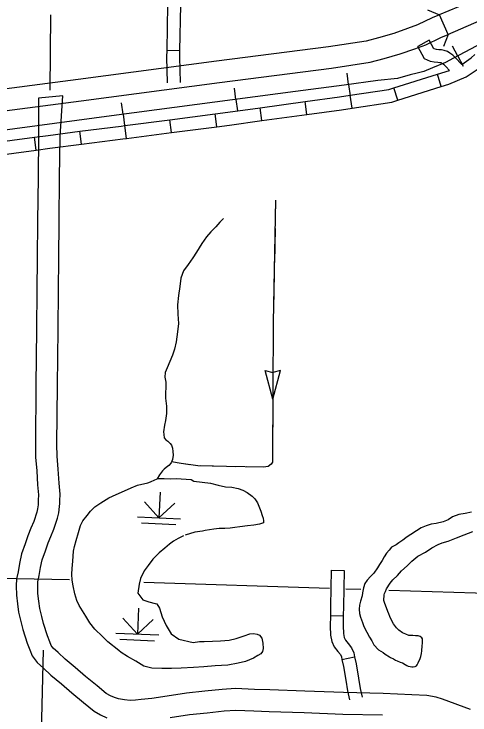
# Model space of a CAD drawing. Extents: x 1196286 to 1268366, y 2040822 to 2082115.
# Drawn here: x 1228587 to 1230571, y 2055063 to 2058115 of the extents above; entities that cross this region are included whole.
import ezdxf

# ---------------------------------------------------------------- set-up
doc = ezdxf.new("R2010")
doc.units = 0
for name, color, linetype in [('60', 7, 'Continuous'), ('61', 7, 'Continuous'), ('62', 7, 'Continuous'), ('63', 7, 'Continuous'), ('Level 73', 7, 'Continuous'), ('Level 74', 7, 'Continuous'), ('Level 76', 7, 'Continuous'), ('Level 81', 7, 'Continuous'), ('Level 84', 7, 'Continuous'), ('Level 87', 7, 'Continuous')]:
    doc.layers.add(name, color=color, linetype=linetype)

msp = doc.modelspace()

# ---------------------------------------------------------------- linework, layer by layer
at = {"layer": '60'}
for points in [[(1228746, 2058112.2), (1228742.6, 2057783.6)], [(1226978.9, 2055687.6), (1228829.1, 2055653.6)], [(1229151.7, 2055641.5), (1229959.5, 2055615.2)], [(1230030.5, 2055612.9), (1230096.4, 2055610.8)], [(1230218, 2055606.8), (1230689.6, 2055591.4), (1231781.1, 2055540)], [(1228713.9, 2055345), (1228686.9, 2054209.5)]]:
    msp.add_lwpolyline(points, dxfattribs=at)
at = {"layer": '61'}
for p, q in [((1230393.6, 2058001.3), (1230344.3, 2057974.2)), ((1229251.6, 2057957.3), (1229307.8, 2057956.3)), ((1230446.4, 2057799.4), (1230429.4, 2057853)), ((1230257.6, 2057739.7), (1230240.6, 2057793.4)), ((1230058.3, 2057705.6), (1230050, 2057761.2)), ((1229861.9, 2057677.9), (1229854.3, 2057733.6)), ((1229665.8, 2057650.9), (1229658.1, 2057706.6)), ((1229469.3, 2057624.3), (1229462.2, 2057680.1)), ((1229076.5, 2057573.8), (1229069.4, 2057629.6)), ((1229272.9, 2057599.1), (1229265.8, 2057654.9)), ((1228880.2, 2057548.5), (1228873, 2057604.3)), ((1228684, 2057523), (1228676.5, 2057578.7)), ((1229967.6, 2055693.5), (1230023.8, 2055692.7)), ((1229964, 2055495.9), (1230020.2, 2055494.4)), ((1230014.4, 2055304.4), (1230069.4, 2055316.4))]:
    msp.add_line(p, q, dxfattribs=at)
for points in [[(1229254.9, 2058155.2), (1229251.6, 2057957.3)], [(1229311.1, 2058154.3), (1229307.8, 2057956.3)], [(1230535.6, 2057895.7), (1230506.7, 2057925.4), (1230497, 2057935.9), (1230483.8, 2057944.9), (1230473.1, 2057952.4), (1230459.5, 2057956.4), (1230447.4, 2057959.1), (1230436.3, 2057959.7), (1230425.1, 2057961.1), (1230415.9, 2057962.8), (1230414.3, 2057963.5), (1230393.6, 2058001.3)], [(1230482.4, 2057869.7), (1230465.9, 2057886.7), (1230460.1, 2057893), (1230451.8, 2057898.6), (1230448.3, 2057901), (1230445.5, 2057901.9), (1230439.7, 2057903.2), (1230431.3, 2057903.6), (1230416.3, 2057905.5), (1230399.4, 2057908.7), (1230374.2, 2057919.6), (1230344.3, 2057974.2)], [(1229251.6, 2057957.3), (1229251.1, 2057927.2), (1229254.1, 2057815.4)], [(1229307.8, 2057956.3), (1229307.3, 2057927.4), (1229310.3, 2057816.9)], [(1230535.6, 2057895.7), (1230576.4, 2057924.4), (1230592.9, 2057938.7)], [(1230446.4, 2057799.4), (1230480, 2057810), (1230555.4, 2057840.9), (1230611.1, 2057880), (1230629.7, 2057896.2)], [(1230240.6, 2057793.4), (1230429.4, 2057853)], [(1230429.4, 2057853), (1230482.4, 2057869.7)], [(1230050, 2057761.2), (1230218.9, 2057786.5), (1230240.6, 2057793.4)], [(1230257.6, 2057739.7), (1230446.4, 2057799.4)], [(1229854.3, 2057733.6), (1230003.9, 2057754.3), (1230050, 2057761.2)], [(1229658.1, 2057706.6), (1229854.3, 2057733.6)], [(1230058.3, 2057705.6), (1230231.6, 2057731.5), (1230257.6, 2057739.7)], [(1229462.2, 2057680.1), (1229517.6, 2057687.2), (1229658.1, 2057706.6)], [(1229861.9, 2057677.9), (1230011.9, 2057698.6), (1230058.3, 2057705.6)], [(1229265.8, 2057654.9), (1229462.2, 2057680.1)], [(1229665.8, 2057650.9), (1229861.9, 2057677.9)], [(1228873, 2057604.3), (1229053, 2057627.5), (1229069.4, 2057629.6)], [(1229069.4, 2057629.6), (1229265.8, 2057654.9)], [(1229469.3, 2057624.3), (1229525, 2057631.4), (1229665.8, 2057650.9)], [(1228676.5, 2057578.7), (1228735.8, 2057586.7), (1228873, 2057604.3)], [(1229076.5, 2057573.8), (1229272.9, 2057599.1)], [(1229272.9, 2057599.1), (1229469.3, 2057624.3)], [(1228480.3, 2057552.6), (1228676.5, 2057578.7)], [(1228880.2, 2057548.5), (1229060.1, 2057571.7), (1229076.5, 2057573.8)], [(1228684, 2057523), (1228743.2, 2057530.9), (1228880.2, 2057548.5)], [(1228487.7, 2057496.8), (1228684, 2057523)], [(1229967.6, 2055693.5), (1229965.1, 2055536.5), (1229964, 2055495.9)], [(1230023.8, 2055692.7), (1230021.3, 2055535.3), (1230020.2, 2055494.4)], [(1229964, 2055495.9), (1229962.8, 2055449.8), (1229965.1, 2055410.7), (1229970.2, 2055383.4), (1229981.1, 2055359.3), (1229996.9, 2055339.4), (1230007.5, 2055326.3), (1230011.8, 2055316.4), (1230014.4, 2055304.4)], [(1230020.2, 2055494.4), (1230019.1, 2055450.7), (1230021, 2055417.6), (1230024.3, 2055400.4), (1230029.5, 2055388.8), (1230040.8, 2055374.6), (1230056.1, 2055355.7), (1230065.6, 2055333.8), (1230069.4, 2055316.4)], [(1230069.4, 2055316.4), (1230076.2, 2055285.1), (1230086, 2055224), (1230093.5, 2055178.1), (1230101.8, 2055140.7)], [(1230014.4, 2055304.4), (1230020.9, 2055274.6), (1230030.5, 2055215), (1230038.2, 2055167.5), (1230046.9, 2055128.5)]]:
    msp.add_lwpolyline(points, dxfattribs=at)
at = {"layer": '62'}
for points in [[(1229498.5, 2057224.6), (1229482.9, 2057208.3), (1229465.8, 2057188.2), (1229443.7, 2057166.7), (1229424.7, 2057145.1), (1229404.8, 2057115.3), (1229381.9, 2057078.4), (1229365, 2057054.2), (1229345.2, 2057024), (1229324.9, 2056996.8), (1229312.9, 2056965), (1229308.3, 2056928.6), (1229302.5, 2056889.6), (1229299.3, 2056849), (1229300.7, 2056808.4), (1229302.7, 2056767.8), (1229298.5, 2056731.7), (1229292.7, 2056687.8), (1229286.2, 2056655.9), (1229276.9, 2056629.7), (1229264.9, 2056601.7), (1229253.7, 2056575.1), (1229245.5, 2056554.6), (1229243.4, 2056533.2), (1229247.2, 2056512.8), (1229246.6, 2056442.1), (1229251.4, 2056407.5), (1229250.2, 2056375.1), (1229246.1, 2056345.9), (1229242.1, 2056325.2), (1229238.3, 2056295.6), (1229238.5, 2056284.3), (1229240.6, 2056270), (1229247.9, 2056260.5), (1229257.2, 2056255.1), (1229266.4, 2056245.2), (1229273.1, 2056237.2), (1229276.6, 2056224.3), (1229278.7, 2056210.8), (1229280, 2056194.6), (1229277.5, 2056175.8), (1229271.3, 2056160.9), (1229261.4, 2056149.3), (1229250, 2056140.1), (1229240.9, 2056133.1), (1229233, 2056126.1), (1229219.6, 2056108.6), (1229210.1, 2056090.6)], [(1230577.9, 2055946.5), (1230550.9, 2055940.8), (1230522.4, 2055935.9), (1230495.6, 2055925.8), (1230476, 2055912.9), (1230454.1, 2055903.4), (1230424.4, 2055897.4), (1230402.3, 2055893.2), (1230380.1, 2055886), (1230359.4, 2055877.3), (1230338.2, 2055865.2), (1230314, 2055849), (1230301.9, 2055840.9), (1230292.5, 2055834.6), (1230279.2, 2055823.9), (1230261.9, 2055812.8), (1230250.1, 2055803.2), (1230230.1, 2055793.7), (1230220.2, 2055780.3), (1230208.8, 2055767.7), (1230197.7, 2055751.3), (1230189.3, 2055735.6), (1230177.8, 2055717.7), (1230169, 2055703.9), (1230152.6, 2055680.8), (1230138.1, 2055665.6), (1230123.7, 2055650.4), (1230114.1, 2055635.5), (1230107.9, 2055616.8), (1230103.8, 2055594.7), (1230102.1, 2055582)], [(1230208, 2055612.4), (1230224.3, 2055636.6), (1230236.1, 2055651.1), (1230255.8, 2055670), (1230273.7, 2055690.1), (1230298.7, 2055713), (1230318.8, 2055733.1), (1230344.6, 2055754.9), (1230378.2, 2055772.1), (1230405.4, 2055791.3), (1230432.6, 2055805.6), (1230449.9, 2055812.9), (1230475.8, 2055819.6), (1230513.5, 2055834.2), (1230545.9, 2055847.3), (1230584.3, 2055861.4)], [(1230346, 2055289.5), (1230354.3, 2055308.3), (1230357.4, 2055318.1), (1230360.6, 2055330.1), (1230361.5, 2055341.7), (1230362, 2055349.6), (1230363.2, 2055357.1), (1230364, 2055365), (1230364.9, 2055374), (1230365.4, 2055379.3), (1230365.1, 2055390.2), (1230364.5, 2055395.1), (1230361.5, 2055399.6), (1230354.8, 2055404.2), (1230345.5, 2055407.4), (1230335, 2055407.9), (1230323.1, 2055408.8), (1230305.5, 2055409.8), (1230291.7, 2055414.5), (1230278.3, 2055421.1), (1230261.9, 2055431.8), (1230252.3, 2055442.1), (1230238.3, 2055459.6), (1230232.9, 2055469.5), (1230222.7, 2055491.4), (1230218.3, 2055502.8), (1230214, 2055513.4), (1230208.2, 2055528.9), (1230200.6, 2055548.5), (1230197, 2055562.1), (1230197.7, 2055586.2)], [(1230197.7, 2055586.2), (1230199.3, 2055591.4), (1230203.5, 2055600.7), (1230208, 2055612.4)], [(1230102.1, 2055582), (1230095.3, 2055558.5), (1230090.9, 2055540.5), (1230089.5, 2055524), (1230090.8, 2055504.8), (1230095.1, 2055488.9), (1230103, 2055466.2), (1230109.9, 2055448.8), (1230121.9, 2055423.9), (1230134.7, 2055401.9), (1230144.2, 2055385.6), (1230153.7, 2055368.1), (1230172.9, 2055346.4), (1230193.4, 2055334.5), (1230201.9, 2055327.2), (1230220.5, 2055316.1), (1230224.9, 2055313.7), (1230238.7, 2055306.8), (1230248, 2055302.1), (1230254.3, 2055299), (1230267.7, 2055293.2), (1230277.4, 2055289.7), (1230289.3, 2055283.1), (1230297.1, 2055278.1), (1230302.7, 2055275.8), (1230311.3, 2055273.8), (1230319.1, 2055273), (1230324.8, 2055272.9), (1230332.3, 2055273.9), (1230338.7, 2055277.2), (1230342.1, 2055281.3), (1230346, 2055289.5)]]:
    msp.add_lwpolyline(points, dxfattribs=at)
at = {"layer": '63'}
for p, q in [((1229713.2, 2056438.8), (1229680.7, 2056563.3)), ((1229680.7, 2056563.3), (1229713.7, 2056554.2)), ((1229713.2, 2056438.8), (1229747.3, 2056562.9)), ((1229747.3, 2056562.9), (1229714.2, 2056554.2))]:
    msp.add_line(p, q, dxfattribs=at)
for points in [[(1229725.8, 2057304.9), (1229715.2, 2056772.2), (1229711.7, 2056180.3), (1229711.9, 2056164.2), (1229705.7, 2056154.5), (1229692.5, 2056145.6), (1229673, 2056142.5), (1229512.3, 2056144.4), (1229386.9, 2056147.6), (1229314, 2056157.6), (1229273.1, 2056165.3)], [(1229725.8, 2057304.9), (1229715.2, 2056772.2), (1229711.7, 2056180.3), (1229711.9, 2056164.2), (1229705.7, 2056154.5), (1229692.5, 2056145.6), (1229673, 2056142.5), (1229512.3, 2056144.4), (1229386.9, 2056147.6), (1229314, 2056157.6), (1229273.1, 2056165.3)], [(1229725.8, 2057304.9), (1229724.3, 2057230.7)], [(1229723.3, 2057181.2), (1229720.4, 2057032.7)], [(1229719.4, 2056983.2), (1229716.5, 2056834.8)], [(1229715.5, 2056785.3), (1229715.2, 2056772.2), (1229714.4, 2056636.8)], [(1229714.1, 2056587.3), (1229713.2, 2056438.8)], [(1229712.9, 2056389.3), (1229712.1, 2056240.8)], [(1229351.6, 2056152.5), (1229314, 2056157.6), (1229273.1, 2056165.3)], [(1229711.8, 2056191.3), (1229711.7, 2056180.3), (1229711.9, 2056164.2), (1229705.7, 2056154.5), (1229692.5, 2056145.6), (1229673, 2056142.5)], [(1229549.2, 2056143.9), (1229512.3, 2056144.4), (1229400.8, 2056147.3)], [(1229673, 2056142.5), (1229673, 2056142.5), (1229598.7, 2056143.4)]]:
    msp.add_lwpolyline(points, dxfattribs=at)
at = {"layer": 'Level 73'}
for p, q in [((1229222.5, 2056033.7), (1229217.7, 2055921.3)), ((1229217.7, 2055921.3), (1229154.3, 2055990.4)), ((1229217.7, 2055921.3), (1229286.7, 2055984.7)), ((1229124, 2055925.3), (1229311.3, 2055917.3)), ((1229141.6, 2055899), (1229291.5, 2055892.6)), ((1229128.8, 2055527.7), (1229124, 2055415.3)), ((1229124, 2055415.3), (1229060.6, 2055484.4)), ((1229124, 2055415.3), (1229193.1, 2055478.7)), ((1229030.3, 2055419.3), (1229217.7, 2055411.3)), ((1229048, 2055393), (1229197.8, 2055386.6))]:
    msp.add_line(p, q, dxfattribs=at)
at = {"layer": 'Level 74'}
for points in [[(1229324.5, 2055843.6), (1229301, 2055831.4), (1229281.4, 2055819.3), (1229264.5, 2055806.3), (1229243, 2055789.5), (1229219.1, 2055768.5), (1229190.8, 2055742), (1229171.1, 2055713.6), (1229154.2, 2055690.1), (1229136.9, 2055657.4), (1229131.2, 2055631.9), (1229125.9, 2055593.8), (1229148.2, 2055565), (1229174.3, 2055555.5), (1229201.4, 2055548.8), (1229208.3, 2055547.2), (1229219.7, 2055528), (1229232.2, 2055489.7), (1229248.7, 2055452.1), (1229271.6, 2055416.3), (1229304.2, 2055392.6), (1229367.2, 2055378.6), (1229393.9, 2055382.4), (1229414.8, 2055383.2), (1229451.3, 2055384.6), (1229486.3, 2055385.2), (1229523.1, 2055388.4), (1229553.7, 2055395.8), (1229588.6, 2055407.4), (1229613.3, 2055415.9), (1229628.9, 2055417.7), (1229645.9, 2055415.6), (1229654.8, 2055410.5), (1229664.9, 2055397.3), (1229669.6, 2055375.8), (1229670.8, 2055352), (1229668.2, 2055339.6), (1229660.7, 2055329.4), (1229647.9, 2055321.6), (1229629.5, 2055310.4), (1229594.9, 2055296.2), (1229562.5, 2055288.7), (1229518.2, 2055280.6), (1229462, 2055276.6), (1229413.7, 2055272.8), (1229368.4, 2055269.7), (1229314.2, 2055267.4), (1229273.1, 2055265), (1229230.3, 2055265.2), (1229187.3, 2055266.2), (1229151.7, 2055275.7), (1229116.6, 2055297), (1229081.2, 2055318), (1229053.8, 2055335.6), (1229043, 2055343.2), (1228995.4, 2055382), (1228971.8, 2055404.1), (1228939.1, 2055436.4), (1228916.7, 2055464.8), (1228899.1, 2055493.9), (1228870.7, 2055540), (1228860.2, 2055561.9), (1228852.4, 2055590.6), (1228844.5, 2055625.2), (1228840.3, 2055650.1), (1228838.6, 2055675.7), (1228840, 2055700.2), (1228842.7, 2055732.1), (1228846.5, 2055776.2), (1228850.5, 2055796.7), (1228858.1, 2055822.6), (1228867.2, 2055857.4), (1228876.3, 2055887.9), (1228886.9, 2055908.8), (1228905.3, 2055931.9), (1228919.8, 2055950.6), (1228939.4, 2055969), (1228965, 2055986.2), (1228999.3, 2056007.8), (1229031, 2056023.7), (1229067.6, 2056038.9), (1229096.8, 2056052.7), (1229124.3, 2056063.4), (1229170.2, 2056074.3), (1229181.1, 2056078.3), (1229200.4, 2056086.5), (1229214.4, 2056092.1), (1229240.2, 2056093.3), (1229266.4, 2056091), (1229292.9, 2056092.2), (1229314.2, 2056091.6), (1229358.8, 2056088), (1229370.4, 2056080.6), (1229442.5, 2056072.4), (1229474.9, 2056064.3), (1229508, 2056057.1), (1229534.4, 2056054.5), (1229562.5, 2056049), (1229583.2, 2056041.5), (1229602.1, 2056032), (1229623.2, 2056015.5)], [(1229621.8, 2056016.7), (1229635.6, 2056004.1), (1229646.5, 2055986.4), (1229656.1, 2055964.7), (1229661.4, 2055950.4), (1229667.5, 2055931.5), (1229671.5, 2055920.6), (1229673.3, 2055908), (1229673.5, 2055900.5), (1229673.2, 2055899.5), (1229672.7, 2055899.1), (1229655.1, 2055894.2), (1229630.9, 2055889.6), (1229603, 2055886), (1229570.1, 2055882.7), (1229548, 2055879.2), (1229528.3, 2055876.6), (1229504.7, 2055875.5), (1229479.8, 2055874.7), (1229456.7, 2055871.9), (1229438.1, 2055869.8), (1229418.9, 2055866.4), (1229407.7, 2055863.6), (1229374.4, 2055859), (1229331.3, 2055846.3)]]:
    msp.add_lwpolyline(points, dxfattribs=at)
at = {"layer": 'Level 76'}
for points in [[(1230387.2, 2058132.9), (1230439.4, 2058112.1)], [(1230476.5, 2058026), (1230455.7, 2057973.7)]]:
    msp.add_lwpolyline(points, dxfattribs=at)
at = {"layer": 'Level 81'}
for p, q in [((1230518.1, 2057932.1), (1230494.8, 2057975.8)), ((1230518.1, 2057932.1), (1230541.3, 2057888.4)), ((1230043.4, 2057808.4), (1230036.9, 2057857.5)), ((1229552.7, 2057743.3), (1229546.2, 2057792.4)), ((1230043.4, 2057808.4), (1230049.9, 2057759.4)), ((1229061.9, 2057678.6), (1229055.4, 2057727.7)), ((1229552.7, 2057743.3), (1229559.1, 2057694.2)), ((1229061.9, 2057678.6), (1229068.4, 2057629.6))]:
    msp.add_line(p, q, dxfattribs=at)
for points in [[(1232843.5, 2059217.9), (1231651.7, 2058559.1), (1230722.4, 2058040.9), (1230500.2, 2057922.6), (1230464.3, 2057903.9), (1230407.8, 2057880.2), (1230370.2, 2057864.6), (1230342.3, 2057857.1), (1230311.2, 2057850), (1230256.3, 2057834.9), (1230170, 2057825.2), (1230023.6, 2057805.8), (1229812.4, 2057777.5), (1229032.6, 2057674.8), (1227877.5, 2057519.3), (1227224.9, 2057432.8), (1226438.4, 2057327.5), (1226182.7, 2057296.1)], [(1232843.5, 2059217.9), (1231651.7, 2058559.1), (1230722.4, 2058040.9), (1230500.2, 2057922.6), (1230464.3, 2057903.9), (1230407.8, 2057880.2), (1230370.2, 2057864.6), (1230342.3, 2057857.1), (1230311.2, 2057850), (1230256.3, 2057834.9), (1230170, 2057825.2), (1230023.6, 2057805.8), (1229812.4, 2057777.5), (1229032.6, 2057674.8), (1227877.5, 2057519.3), (1227224.9, 2057432.8), (1226438.4, 2057327.5), (1226182.7, 2057296.1)], [(1231651.7, 2058559.1), (1230722.4, 2058040.9), (1230500.2, 2057922.6), (1230464.3, 2057903.9), (1230407.8, 2057880.2), (1230370.2, 2057864.6), (1230342.3, 2057857.1), (1230311.2, 2057850), (1230256.3, 2057834.9), (1230170, 2057825.2), (1230023.6, 2057805.8), (1229812.4, 2057777.5), (1229032.6, 2057674.8), (1227877.5, 2057519.3), (1227224.9, 2057432.8)]]:
    msp.add_lwpolyline(points, dxfattribs=at)
at = {"layer": 'Level 84'}
for p, q in [((1230476.5, 2058026), (1230439.4, 2058112.1)), ((1230469.1, 2058043.2), (1230469.1, 2058043.2))]:
    msp.add_line(p, q, dxfattribs=at)
for points in [[(1230640.2, 2058199.9), (1230605, 2058183.3), (1230437.1, 2058111)], [(1230439.4, 2058112.1), (1230406.3, 2058097.8), (1230342.8, 2058067.7), (1230299.7, 2058051.8), (1230239.4, 2058030.4), (1230173.5, 2058011.2), (1230119, 2057997.5), (1229955.2, 2057972.7), (1229468.9, 2057909.3), (1228866.6, 2057829.7), (1227920.4, 2057706.2), (1227262.9, 2057617.6), (1227081, 2057594.9), (1227031.3, 2057589.8), (1226981.7, 2057588), (1226922.8, 2057586.3), (1226748.6, 2057585.4), (1226587.7, 2057577.3), (1226482.7, 2057567.1), (1226342.5, 2057548.3), (1226233, 2057523.8)], [(1230680.2, 2058115.1), (1230643.5, 2058097.8), (1230474.2, 2058024.9)], [(1226255.8, 2057432.5), (1226358.4, 2057455.9), (1226493.4, 2057474), (1226594.5, 2057483.7), (1226751.2, 2057491.6), (1226924.4, 2057492.6), (1226984.7, 2057494.3), (1227037.7, 2057496.2), (1227091.6, 2057501.7), (1227275, 2057524.7), (1227932.8, 2057613.3), (1228878.8, 2057736.7), (1229481.1, 2057816.4), (1229968.3, 2057879.9), (1230137.4, 2057905.5), (1230198, 2057920.7), (1230268.2, 2057941.2), (1230331.6, 2057963.6), (1230379.2, 2057981.2), (1230444.9, 2058012.4), (1230476.5, 2058026)]]:
    msp.add_lwpolyline(points, dxfattribs=at)
at = {"layer": 'Level 87'}
for points in [[(1228800.1, 2057759.2), (1228693.4, 2057748), (1228693.7, 2057584.5), (1228691.9, 2057403.3), (1228690, 2057213.4), (1228688.4, 2057050.6), (1228687, 2056913), (1228685.3, 2056741.9), (1228682.8, 2056498.6), (1228680.3, 2056240.7), (1228680.5, 2056185.6), (1228686.2, 2056126.8), (1228689.5, 2056064.8), (1228693.5, 2056021.5), (1228692.5, 2055998.1), (1228692.4, 2055986.9), (1228692, 2055978), (1228689.9, 2055960.3), (1228686.4, 2055945.7), (1228672.8, 2055906), (1228660.1, 2055876.3), (1228647.3, 2055843.7), (1228635.9, 2055808.9), (1228619.4, 2055765), (1228610.4, 2055722.9), (1228604.7, 2055687), (1228597.8, 2055655.2), (1228596.4, 2055624.7), (1228597.6, 2055584.6), (1228602.2, 2055547.3), (1228607, 2055510.1), (1228616.5, 2055469.8), (1228625.5, 2055435.7), (1228644.3, 2055375.9), (1228656.3, 2055346.1), (1228666.7, 2055320.7), (1228687.2, 2055291.2), (1228715.6, 2055266.3), (1228747.6, 2055236.1), (1228793.2, 2055198.3), (1228838.6, 2055159.1), (1228889.9, 2055117.7), (1228935.3, 2055079), (1228964.1, 2055063.3), (1228990.8, 2055050.6)], [(1228949.7, 2055189.9), (1228898.7, 2055231.1), (1228853.7, 2055269.9), (1228809.7, 2055306.3), (1228778.8, 2055335.6), (1228757.6, 2055354.2), (1228749.5, 2055365.8), (1228743.2, 2055381.3), (1228732.7, 2055407.4), (1228715.6, 2055461.7), (1228707.5, 2055492.5), (1228699.3, 2055526.9), (1228695.2, 2055559), (1228691.1, 2055591.8), (1228690.2, 2055623.9), (1228691.1, 2055643), (1228696.9, 2055669.7), (1228702.6, 2055705.8), (1228709.7, 2055738.7), (1228724.3, 2055777.8), (1228735.5, 2055811.9), (1228746.8, 2055840.7), (1228760.4, 2055872.3), (1228776.5, 2055919.4), (1228782.4, 2055943.8), (1228785.5, 2055970.4), (1228786.1, 2055984.1), (1228786.3, 2055995.5), (1228787.5, 2056023.9), (1228783, 2056071.7), (1228779.7, 2056133.8), (1228774.3, 2056190.3), (1228774, 2056240.5), (1228776.6, 2056497.7), (1228779, 2056740.9), (1228780.7, 2056912), (1228782.1, 2057049.7), (1228783.7, 2057212.5), (1228785.6, 2057402.4), (1228787.4, 2057583.6), (1228800.1, 2057759.2)], [(1230573.6, 2055087.1), (1230452.1, 2055131.8), (1230424, 2055139.9), (1230383, 2055148.3), (1230319.1, 2055150.8), (1230194.1, 2055156.7), (1230021.6, 2055160.9), (1229853.4, 2055167), (1229700, 2055172.5), (1229633.9, 2055174.2), (1229551.4, 2055178.1), (1229493.1, 2055174.5), (1229417.4, 2055166.4), (1229338.2, 2055157.9), (1229253.4, 2055144.3), (1229186.9, 2055135.2), (1229140.2, 2055129.9), (1229115.2, 2055127.1), (1229093.1, 2055126.5), (1229067.8, 2055129.5), (1229042.4, 2055133.4), (1229024, 2055138.7), (1229006.7, 2055146.9), (1228988.7, 2055156.7), (1228949.7, 2055189.9)], [(1229267.2, 2055051.6), (1229350.6, 2055064.9), (1229427.4, 2055073.1), (1229501, 2055081), (1229552.1, 2055084.2), (1229630.6, 2055080.5), (1229697.1, 2055078.8), (1229850, 2055073.3), (1230018.7, 2055067.2), (1230190.7, 2055063)]]:
    msp.add_lwpolyline(points, dxfattribs=at)

doc.saveas('drawing.dxf')
